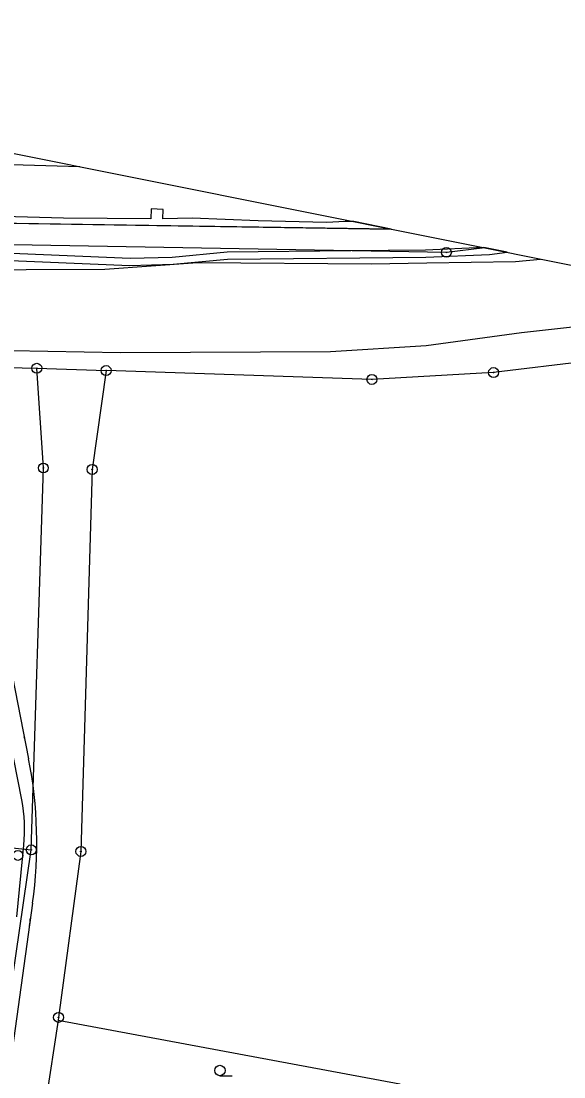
# Model space of a CAD drawing. Extents: x -548552 to -543113, y -1131925 to -1123599.
# Drawn here: x -547739 to -547684.2, y -1128545.9 to -1128439.4 of the extents above; entities that cross this region are included whole.
import ezdxf

# ---------------------------------------------------------------- set-up
doc = ezdxf.new("R2010")
doc.units = 0
for name, color, linetype in [('Hranice parcel', 7, 'Continuous'), ('Profile', 7, 'Continuous'), ('PROFILY NÁVRH', 7, 'Continuous'), ('STANIČENÍ', 7, 'Continuous'), ('Věcná břemena k části', 7, 'Continuous'), ('Značky bodu BP', 7, 'Continuous'), ('Značky kultur', 7, 'Continuous')]:
    doc.layers.add(name, color=color, linetype=linetype)

msp = doc.modelspace()

# ---------------------------------------------------------------- linework, layer by layer
at = {"layer": 'Hranice parcel'}
for p, q in [((-547661.24, -1128471.23), (-547691.34, -1128474.82)), ((-547737.38, -1128474.39), (-547730.39, -1128474.62)), ((-547740.82, -1128522.66), (-547737.94, -1128522.98)), ((-547735.24, -1128540.17), (-547736.5, -1128548.38))]:
    msp.add_line(p, q, dxfattribs=at)
for points in [[(-547750.26, -1128453.53), (-547733.04, -1128454.05)], [(-547701.65, -1128460.35), (-547755.01, -1128459.54), (-547780.56, -1128457.48)], [(-547692.23, -1128462.24), (-547696.09, -1128462.7), (-547754.98, -1128461.66), (-547801.19, -1128459.87), (-547810.39, -1128459.73)], [(-547810.73, -1128461.46), (-547796.23, -1128462.58), (-547763.1, -1128463.95), (-547754.33, -1128464.48), (-547730.51, -1128464.38), (-547721.17, -1128463.72), (-547703.66, -1128463.87), (-547698.05, -1128463.74), (-547689.14, -1128463.62), (-547686.59, -1128463.37)], [(-547663.43, -1128468.01), (-547670.07, -1128468.78), (-547688.53, -1128470.81), (-547698.13, -1128472.14), (-547707.76, -1128472.74), (-547728.94, -1128472.83), (-547739.93, -1128472.65), (-547758.97, -1128472.45), (-547776, -1128472.47), (-547788.85, -1128472.49)], [(-547788.85, -1128472.49), (-547756.5, -1128473.94), (-547737.38, -1128474.39)], [(-547737.94, -1128522.98), (-547736.72, -1128484.45), (-547737.38, -1128474.39)], [(-547730.39, -1128474.62), (-547731.8, -1128484.6), (-547732.94, -1128523.14), (-547735.19, -1128539.88), (-547735.24, -1128540.17)], [(-547691.34, -1128474.82), (-547703.6, -1128475.52), (-547730.39, -1128474.62)], [(-547806.79, -1128888.51), (-547807.78, -1128877.02), (-547753.56, -1128619.34), (-547750.92, -1128605.27), (-547747.91, -1128589.66), (-547740.26, -1128539.03), (-547737.94, -1128522.98)], [(-547735.24, -1128540.17), (-547700.79, -1128546.6), (-547702.02, -1128554.37)]]:
    msp.add_lwpolyline(points, dxfattribs=at)
at = {"layer": 'Profile'}
msp.add_line((-547806.3, -1128439.37), (-547660.7, -1128468.55), dxfattribs=at)
at = {"layer": 'PROFILY NÁVRH'}
for p, q in [((-547740.38, -1128502.76), (-547738.21, -1128513.79)), ((-547738.9, -1128517.94), (-547741.72, -1128503.62)), ((-547739.4, -1128529.73), (-547738.68, -1128522.5)), ((-547737.8, -1128528.35), (-547741.08, -1128551.86))]:
    msp.add_line(p, q, dxfattribs=at)
msp.add_arc((-547781.3, -1128522.28), 43.92, 352.057, 11.1558, dxfattribs=at)
msp.add_ellipse((-547754.07, -1128520.94), major_axis=(-1.43, 15.43), ratio=0.997682, start_param=4.519884, end_param=4.815157, dxfattribs=at)
at = {"layer": 'STANIČENÍ'}
msp.add_line((-547738.6, -1128511.78), (-547738.64, -1128511.59), dxfattribs=at)
msp.add_circle((-547739.29, -1128523.54), 0.5, dxfattribs=at)
msp.add_ellipse((-547753.15, -1128528.44), major_axis=(2.11, 16.76), ratio=0.899393, start_param=4.695435, end_param=4.741018, dxfattribs=at)
at = {"layer": 'Věcná břemena k části'}
for p, q in [((-547701.66, -1128460.35), (-547705.41, -1128459.59)), ((-547689.95, -1128462.69), (-547692.33, -1128462.21))]:
    msp.add_line(p, q, dxfattribs=at)
for points in [[(-547705.41, -1128459.59), (-547706.3, -1128459.58), (-547708.18, -1128459.69), (-547715.05, -1128459.51), (-547721.71, -1128459.25), (-547724.68, -1128459.31), (-547724.65, -1128458.36), (-547725.85, -1128458.32), (-547725.88, -1128459.31), (-547734.68, -1128459.26), (-547746.85, -1128458.91)], [(-547692.33, -1128462.21), (-547698.19, -1128462.48), (-547705.71, -1128462.53), (-547718.18, -1128462.68), (-547723.74, -1128463.22), (-547727.98, -1128463.32), (-547741.51, -1128462.75), (-547742.99, -1128461.87), (-547743.65, -1128461.48), (-547745.2, -1128461.49), (-547746.07, -1128461.82), (-547747.84, -1128462.48), (-547761.54, -1128462.01), (-547764.79, -1128462.48), (-547781.23, -1128461.39), (-547797.84, -1128460.74), (-547807.63, -1128459.77), (-547810.34, -1128459.51)], [(-547810.48, -1128460.19), (-547797.9, -1128461.44), (-547781.25, -1128462.09), (-547764.77, -1128463.18), (-547761.5, -1128462.71), (-547747.7, -1128463.19), (-547745.06, -1128462.19), (-547743.87, -1128462.18), (-547741.66, -1128463.45), (-547728, -1128464.02), (-547723.64, -1128463.89), (-547718.16, -1128463.38), (-547698.17, -1128463.18), (-547691.74, -1128462.92), (-547689.95, -1128462.69)], [(-547740.33, -1128459.76), (-547701.66, -1128460.35)]]:
    msp.add_lwpolyline(points, dxfattribs=at)
at = {"layer": 'Značky bodu BP'}
for centre, radius in [((-547696.09, -1128462.7), 0.5), ((-547696.09, -1128462.7), 0.0303), ((-547737.38, -1128474.39), 0.5), ((-547737.38, -1128474.39), 0.0303), ((-547730.39, -1128474.62), 0.5), ((-547691.34, -1128474.82), 0.5), ((-547730.39, -1128474.62), 0.0303), ((-547703.6, -1128475.52), 0.5), ((-547703.6, -1128475.52), 0.0303), ((-547691.34, -1128474.82), 0.0303), ((-547736.72, -1128484.45), 0.5), ((-547731.8, -1128484.6), 0.5), ((-547736.72, -1128484.45), 0.0303), ((-547731.8, -1128484.6), 0.0303), ((-547737.94, -1128522.98), 0.5), ((-547737.94, -1128522.98), 0.0303), ((-547732.94, -1128523.14), 0.5), ((-547732.94, -1128523.14), 0.0303), ((-547735.19, -1128539.88), 0.5), ((-547735.19, -1128539.88), 0.0303)]:
    msp.add_circle(centre, radius, dxfattribs=at)
at = {"layer": 'Značky kultur'}
msp.add_line((-547718.92, -1128545.76), (-547717.69, -1128545.76), dxfattribs=at)
msp.add_circle((-547718.92, -1128545.24), 0.525, dxfattribs=at)

doc.saveas('drawing.dxf')
